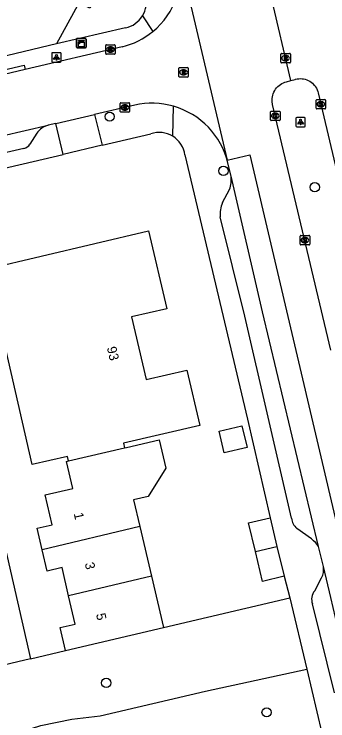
# Model space of a CAD drawing. Extents: x 158461 to 159795, y 387220 to 388672.
# Drawn here: x 159312.9 to 159346.1, y 388317.7 to 388392.5 of the extents above; entities that cross this region are included whole.
import ezdxf

# ---------------------------------------------------------------- set-up
doc = ezdxf.new("R2010")
doc.units = 0
for name, color, linetype in [('IMGEO_Boom', 7, 'Continuous'), ('IMGEO_Groenvoorziening', 7, 'Continuous'), ('IMGEO_Kast', 7, 'Continuous'), ('IMGEO_Kolk', 7, 'Continuous'), ('IMGEO_Lichtpunt', 7, 'Continuous'), ('IMGEO_Muur', 7, 'Continuous'), ('IMGEO_Pand', 7, 'Continuous'), ('IMGEO_Pand_nummerreeks', 7, 'Continuous'), ('IMGEO_Rijbaan_lokaal_gesloten', 7, 'Continuous'), ('IMGEO_Rijbaan_lokaal_open', 7, 'Continuous'), ('IMGEO_Rioolput', 7, 'Continuous'), ('IMGEO_Voetpad_open', 7, 'Continuous')]:
    doc.layers.add(name, color=color, linetype=linetype)

msp = doc.modelspace()

# ---------------------------------------------------------------- linework, layer by layer
at = {"layer": 'IMGEO_Boom'}
for centre in [(159323.006, 388381.63), (159335.046, 388375.89), (159344.716, 388374.16), (159322.642, 388321.707), (159339.618, 388318.589)]:
    msp.add_circle(centre, 0.489, dxfattribs=at)
at = {"layer": 'IMGEO_Groenvoorziening'}
for points in [[(159328.704, 388327.555), (159342.071, 388330.721)], [(159314.646, 388324.254), (159318.347, 388325.132)], [(159281.932, 388303.456), (159282.013, 388308.765), (159294.111, 388311.28), (159301.499, 388312.635), (159302.528, 388312.804), (159305.225, 388313.449), (159307.841, 388314.372), (159310.977, 388315.539), (159312.544, 388316.175), (159315.729, 388317.184), (159319.002, 388317.854), (159321.995, 388318.207), (159333.165, 388320.838), (159343.858, 388323.175)]]:
    msp.add_lwpolyline(points, dxfattribs=at)
at = {"layer": 'IMGEO_Kast'}
for p, q in [((159319.51, 388388.985), (159319.51, 388389.826)), ((159319.51, 388389.826), (159319.51, 388388.985)), ((159319.585, 388389.91), (159320.426, 388389.91)), ((159320.426, 388389.91), (159319.585, 388389.91)), ((159320.51, 388389.835), (159320.51, 388388.994)), ((159320.51, 388388.994), (159320.51, 388389.835)), ((159320.435, 388388.91), (159319.594, 388388.91)), ((159319.594, 388388.91), (159320.435, 388388.91))]:
    msp.add_line(p, q, dxfattribs=at)
for points in [[(159319.705, 388389.7), (159320.305, 388389.7), (159320.305, 388389.615), (159319.705, 388389.615), (159319.705, 388389.7)], [(159319.705, 388389.525), (159320.305, 388389.525), (159320.305, 388389.036), (159319.705, 388389.036), (159319.705, 388389.525)]]:
    msp.add_lwpolyline(points, dxfattribs=at)
msp.add_circle((159319.789, 388389.374), 0.0377, dxfattribs=at)
for centre, start, end in [((159319.588, 388389.832), 92.4484, 184.28452), ((159319.588, 388389.832), 92.4484, 184.28452), ((159320.432, 388389.832), 2.4484, 94.28452), ((159320.432, 388389.832), 2.4484, 94.28452), ((159319.588, 388388.988), 182.4484, 274.28452), ((159319.588, 388388.988), 182.4484, 274.28452), ((159320.432, 388388.988), 272.4484, 4.28452), ((159320.432, 388388.988), 272.4484, 4.28452)]:
    msp.add_arc(centre, 0.0779, start, end, dxfattribs=at)
at = {"layer": 'IMGEO_Kolk'}
for p, q in [((159322.587, 388388.309), (159322.587, 388389.161)), ((159322.662, 388389.235), (159323.514, 388389.235)), ((159323.075, 388389.015), (159323.1, 388389.015)), ((159323.588, 388389.161), (159323.588, 388388.309)), ((159323.514, 388388.235), (159322.662, 388388.235)), ((159323.098, 388388.455), (159323.073, 388388.455)), ((159324.122, 388382.175), (159324.122, 388383.027)), ((159324.197, 388383.101), (159325.049, 388383.101)), ((159325.123, 388383.027), (159325.123, 388382.175)), ((159344.859, 388382.519), (159344.859, 388383.371)), ((159344.934, 388383.445), (159345.786, 388383.445)), ((159345.347, 388383.225), (159345.372, 388383.225)), ((159345.86, 388383.371), (159345.86, 388382.519)), ((159324.633, 388382.321), (159324.608, 388382.321)), ((159324.61, 388382.881), (159324.635, 388382.881)), ((159340.113, 388382.214), (159340.965, 388382.214)), ((159345.786, 388382.445), (159344.934, 388382.445)), ((159345.37, 388382.665), (159345.345, 388382.665)), ((159325.049, 388382.101), (159324.197, 388382.101)), ((159340.038, 388381.288), (159340.038, 388382.14)), ((159340.549, 388381.434), (159340.524, 388381.434)), ((159340.526, 388381.994), (159340.551, 388381.994)), ((159341.039, 388382.14), (159341.039, 388381.288)), ((159340.965, 388381.214), (159340.113, 388381.214)), ((159343.175, 388368.134), (159343.175, 388368.986)), ((159343.25, 388369.06), (159344.102, 388369.06)), ((159343.663, 388368.84), (159343.688, 388368.84)), ((159344.176, 388368.986), (159344.176, 388368.134)), ((159344.102, 388368.06), (159343.25, 388368.06)), ((159343.686, 388368.28), (159343.661, 388368.28))]:
    msp.add_line(p, q, dxfattribs=at)
for points in [[(159322.587, 388388.309), (159322.587, 388389.161)], [(159322.662, 388389.235), (159323.514, 388389.235)], [(159322.908, 388388.935), (159323.031, 388388.935), (159323.031, 388388.784), (159323.161, 388388.935), (159323.325, 388388.935), (159323.179, 388388.784), (159323.332, 388388.535), (159323.18, 388388.535), (159323.095, 388388.699), (159323.031, 388388.632), (159323.031, 388388.535), (159322.908, 388388.535), (159322.908, 388388.935)], [(159323.588, 388389.161), (159323.588, 388388.309)], [(159323.514, 388388.235), (159322.662, 388388.235)], [(159324.122, 388382.175), (159324.122, 388383.027)], [(159324.197, 388383.101), (159325.049, 388383.101)], [(159325.123, 388383.027), (159325.123, 388382.175)], [(159344.859, 388382.519), (159344.859, 388383.371)], [(159344.934, 388383.445), (159345.786, 388383.445)], [(159345.18, 388383.145), (159345.303, 388383.145), (159345.303, 388382.994), (159345.433, 388383.145), (159345.597, 388383.145), (159345.451, 388382.994), (159345.604, 388382.745), (159345.452, 388382.745), (159345.367, 388382.909), (159345.303, 388382.842), (159345.303, 388382.745), (159345.18, 388382.745), (159345.18, 388383.145)], [(159345.86, 388383.371), (159345.86, 388382.519)], [(159324.443, 388382.801), (159324.566, 388382.801), (159324.566, 388382.65), (159324.696, 388382.801), (159324.86, 388382.801), (159324.714, 388382.65), (159324.867, 388382.401), (159324.715, 388382.401), (159324.63, 388382.565), (159324.566, 388382.498), (159324.566, 388382.401), (159324.443, 388382.401), (159324.443, 388382.801)], [(159340.113, 388382.214), (159340.965, 388382.214)], [(159345.786, 388382.445), (159344.934, 388382.445)], [(159325.049, 388382.101), (159324.197, 388382.101)], [(159340.038, 388381.288), (159340.038, 388382.14)], [(159340.359, 388381.914), (159340.482, 388381.914), (159340.482, 388381.763), (159340.612, 388381.914), (159340.776, 388381.914), (159340.63, 388381.763), (159340.783, 388381.514), (159340.631, 388381.514), (159340.546, 388381.678), (159340.482, 388381.611), (159340.482, 388381.514), (159340.359, 388381.514), (159340.359, 388381.914)], [(159341.039, 388382.14), (159341.039, 388381.288)], [(159340.965, 388381.214), (159340.113, 388381.214)], [(159343.175, 388368.134), (159343.175, 388368.986)], [(159343.25, 388369.06), (159344.102, 388369.06)], [(159343.496, 388368.76), (159343.619, 388368.76), (159343.619, 388368.609), (159343.749, 388368.76), (159343.913, 388368.76), (159343.767, 388368.609), (159343.92, 388368.36), (159343.768, 388368.36), (159343.683, 388368.524), (159343.619, 388368.457), (159343.619, 388368.36), (159343.496, 388368.36), (159343.496, 388368.76)], [(159344.176, 388368.986), (159344.176, 388368.134)], [(159344.102, 388368.06), (159343.25, 388368.06)]]:
    msp.add_lwpolyline(points, dxfattribs=at)
for centre, start, end in [((159322.664, 388389.159), 91.55205, 178.44795), ((159322.664, 388389.159), 91.55205, 178.44795), ((159323.512, 388389.159), 1.55205, 88.44795), ((159323.512, 388389.159), 1.55205, 88.44795), ((159322.664, 388388.311), 181.55205, 268.44795), ((159322.664, 388388.311), 181.55205, 268.44795), ((159323.512, 388388.311), 271.55205, 358.44795), ((159323.512, 388388.311), 271.55205, 358.44795), ((159324.199, 388383.025), 91.55205, 178.44795), ((159324.199, 388383.025), 91.55205, 178.44795), ((159325.047, 388383.025), 1.55205, 88.44795), ((159325.047, 388383.025), 1.55205, 88.44795), ((159344.936, 388383.369), 91.55205, 178.44795), ((159344.936, 388383.369), 91.55205, 178.44795), ((159345.784, 388383.369), 1.55205, 88.44795), ((159345.784, 388383.369), 1.55205, 88.44795), ((159324.199, 388382.177), 181.55205, 268.44795), ((159324.199, 388382.177), 181.55205, 268.44795), ((159325.047, 388382.177), 271.55205, 358.44795), ((159325.047, 388382.177), 271.55205, 358.44795), ((159340.115, 388382.138), 91.55205, 178.44795), ((159340.115, 388382.138), 91.55205, 178.44795), ((159340.963, 388382.138), 1.55205, 88.44795), ((159340.963, 388382.138), 1.55205, 88.44795), ((159344.936, 388382.521), 181.55205, 268.44795), ((159344.936, 388382.521), 181.55205, 268.44795), ((159345.784, 388382.521), 271.55205, 358.44795), ((159345.784, 388382.521), 271.55205, 358.44795), ((159340.115, 388381.29), 181.55205, 268.44795), ((159340.115, 388381.29), 181.55205, 268.44795), ((159340.963, 388381.29), 271.55205, 358.44795), ((159340.963, 388381.29), 271.55205, 358.44795), ((159343.252, 388368.984), 91.55205, 178.44795), ((159343.252, 388368.984), 91.55205, 178.44795), ((159344.1, 388368.984), 1.55205, 88.44795), ((159344.1, 388368.984), 1.55205, 88.44795), ((159343.252, 388368.136), 181.55205, 268.44795), ((159343.252, 388368.136), 181.55205, 268.44795), ((159344.1, 388368.136), 271.55205, 358.44795), ((159344.1, 388368.136), 271.55205, 358.44795)]:
    msp.add_arc(centre, 0.0765, start, end, dxfattribs=at)
for centre, major_axis, ratio, start_param, end_param in [((159323.074, 388388.735), (-0.387, 0.002), 0.722429, 4.712389, 7.853982), ((159323.099, 388388.735), (-0.39, 0.002), 0.717154, 1.570796, 4.712389), ((159345.346, 388382.945), (-0.387, 0.002), 0.722429, 4.712389, 7.853982), ((159345.371, 388382.945), (-0.39, 0.002), 0.717154, 1.570796, 4.712389), ((159324.609, 388382.601), (-0.387, 0.002), 0.722429, 4.712389, 7.853982), ((159324.634, 388382.601), (-0.39, 0.002), 0.717154, 1.570796, 4.712389), ((159340.525, 388381.714), (-0.387, 0.002), 0.722429, 4.712389, 7.853982), ((159340.55, 388381.714), (-0.39, 0.002), 0.717154, 1.570796, 4.712389), ((159343.662, 388368.56), (-0.387, 0.002), 0.722429, 4.712389, 7.853982), ((159343.687, 388368.56), (-0.39, 0.002), 0.717154, 1.570796, 4.712389)]:
    msp.add_ellipse(centre, major_axis=major_axis, ratio=ratio, start_param=start_param, end_param=end_param, dxfattribs=at)
at = {"layer": 'IMGEO_Lichtpunt'}
for p, q in [((159316.876, 388388.305), (159316.876, 388387.498)), ((159316.876, 388388.305), (159316.876, 388387.498)), ((159317.778, 388388.4), (159316.97, 388388.4)), ((159317.778, 388388.4), (159316.97, 388388.4)), ((159317.872, 388387.498), (159317.872, 388388.305)), ((159317.872, 388387.498), (159317.872, 388388.305)), ((159316.97, 388387.404), (159317.778, 388387.404)), ((159316.97, 388387.404), (159317.778, 388387.404)), ((159342.719, 388381.454), (159342.719, 388380.647)), ((159342.719, 388381.454), (159342.719, 388380.647)), ((159343.621, 388381.549), (159342.813, 388381.549)), ((159343.621, 388381.549), (159342.813, 388381.549)), ((159343.715, 388380.647), (159343.715, 388381.454)), ((159343.715, 388380.647), (159343.715, 388381.454)), ((159342.813, 388380.553), (159343.621, 388380.553)), ((159342.813, 388380.553), (159343.621, 388380.553))]:
    msp.add_line(p, q, dxfattribs=at)
for points in [[(159317.25, 388387.969), (159317.289, 388387.941), (159317.101, 388387.679), (159317.063, 388387.706), (159317.25, 388387.969)], [(159317.352, 388387.921), (159317.399, 388387.921), (159317.399, 388387.599), (159317.352, 388387.599), (159317.352, 388387.921)], [(159317.462, 388387.941), (159317.5, 388387.968), (159317.687, 388387.706), (159317.648, 388387.678), (159317.462, 388387.941)], [(159343.093, 388381.118), (159343.132, 388381.09), (159342.944, 388380.828), (159342.906, 388380.855), (159343.093, 388381.118)], [(159343.195, 388381.07), (159343.242, 388381.07), (159343.242, 388380.748), (159343.195, 388380.748), (159343.195, 388381.07)], [(159343.305, 388381.09), (159343.343, 388381.117), (159343.53, 388380.855), (159343.491, 388380.827), (159343.305, 388381.09)]]:
    msp.add_lwpolyline(points, dxfattribs=at)
for centre in [(159317.375, 388388.103), (159343.218, 388381.252)]:
    msp.add_circle(centre, 0.0994, dxfattribs=at)
for centre, start, end in [((159316.97, 388388.305), 90, 180), ((159316.97, 388388.305), 90, 180), ((159317.778, 388388.305), 0, 90), ((159317.778, 388388.305), 0, 90), ((159316.97, 388387.498), 180, 270), ((159316.97, 388387.498), 180, 270), ((159317.778, 388387.498), 270, 0), ((159317.778, 388387.498), 270, 360), ((159342.813, 388381.454), 90, 180), ((159342.813, 388381.454), 90, 180), ((159343.621, 388381.454), 0, 90), ((159343.621, 388381.454), 0, 90), ((159342.813, 388380.647), 180, 270), ((159342.813, 388380.647), 180, 270), ((159343.621, 388380.647), 270, 0), ((159343.621, 388380.647), 270, 360)]:
    msp.add_arc(centre, 0.0946, start, end, dxfattribs=at)
at = {"layer": 'IMGEO_Muur'}
for points in [[(159337.599, 388349.61), (159339.995, 388339.179)], [(159341.465, 388332.991), (159342.071, 388330.721)]]:
    msp.add_lwpolyline(points, dxfattribs=at)
at = {"layer": 'IMGEO_Pand'}
for points in [[(159320.247, 388404.392), (159320.647, 388402.701), (159319.391, 388402.404), (159320.376, 388398.239), (159322.021, 388398.628), (159322.594, 388396.205), (159320.915, 388393.105), (159319.768, 388393.726), (159317.386, 388389.328)], [(159317.386, 388389.328), (159310.433, 388387.683)], [(159318.646, 388345.192), (159318.533, 388345.679), (159314.821, 388344.819), (159310.028, 388365.523), (159327.125, 388369.552), (159329.044, 388361.301), (159325.319, 388360.433), (159326.861, 388353.806), (159331.192, 388354.799), (159332.555, 388348.948), (159324.476, 388347.065), (159324.575, 388346.599)], [(159334.598, 388348.364), (159337.012, 388348.926), (159337.551, 388346.613), (159335.137, 388346.051), (159334.598, 388348.364)], [(159324.575, 388346.599), (159324.775, 388346.627), (159328.245, 388347.434), (159328.941, 388344.445), (159327.069, 388341.438), (159325.541, 388341.081), (159326.205, 388338.243)], [(159318.646, 388345.192), (159324.575, 388346.599)], [(159315.876, 388335.796), (159315.346, 388338.086), (159316.914, 388338.449), (159316.181, 388341.615), (159319.093, 388342.289), (159318.436, 388345.127), (159318.646, 388345.192)], [(159338.429, 388335.604), (159337.708, 388338.636), (159339.995, 388339.179)], [(159339.995, 388339.179), (159340.715, 388336.148)], [(159326.205, 388338.243), (159315.876, 388335.796)], [(159326.205, 388338.243), (159327.43, 388332.99)], [(159318.662, 388330.906), (159317.966, 388333.911), (159316.397, 388333.547), (159315.876, 388335.796)], [(159338.429, 388335.604), (159340.715, 388336.148)], [(159340.715, 388336.148), (159341.465, 388332.991)], [(159341.465, 388332.991), (159339.18, 388332.448), (159338.429, 388335.604)], [(159327.43, 388332.99), (159318.662, 388330.906)], [(159327.43, 388332.99), (159328.704, 388327.555)], [(159318.347, 388325.132), (159317.783, 388327.567), (159319.351, 388327.93), (159318.662, 388330.906)], [(159318.347, 388325.132), (159328.704, 388327.555)]]:
    msp.add_lwpolyline(points, dxfattribs=at)
at = {"layer": 'IMGEO_Rijbaan_lokaal_gesloten'}
for points in [[(159330.501, 388398.052), (159335.458, 388377.025)], [(159342.17, 388385.447), (159340.1, 388394.379)], [(159346.402, 388356.904), (159340.257, 388382.91), (159340.238, 388382.999), (159340.211, 388383.177), (159340.201, 388383.356), (159340.207, 388383.535), (159340.229, 388383.713), (159340.266, 388383.889), (159340.32, 388384.06), (159340.388, 388384.226), (159340.471, 388384.385), (159340.567, 388384.536), (159340.677, 388384.678), (159340.799, 388384.81), (159340.933, 388384.93), (159341.076, 388385.038), (159341.229, 388385.132), (159341.389, 388385.213), (159341.556, 388385.278), (159341.728, 388385.329), (159342.17, 388385.447)], [(159342.17, 388385.447), (159342.657, 388385.578), (159342.673, 388385.582), (159342.843, 388385.621), (159343.016, 388385.644), (159343.19, 388385.651), (159343.364, 388385.643), (159343.536, 388385.619), (159343.706, 388385.58), (159343.871, 388385.526), (159344.031, 388385.457), (159344.184, 388385.375), (159344.33, 388385.279), (159344.466, 388385.17), (159344.592, 388385.05), (159344.706, 388384.919), (159344.809, 388384.778), (159344.898, 388384.628), (159344.974, 388384.472), (159345.035, 388384.309), (159345.082, 388384.141), (159351.265, 388358.009)], [(159335.458, 388377.025), (159337.831, 388377.578), (159347.296, 388337.39), (159355.2, 388304.109), (159355.701, 388302.348), (159363.364, 388269.674), (159376.567, 388213.813), (159377.725, 388208.912)], [(159335.529, 388376.723), (159335.458, 388377.025)], [(159335.852, 388375.331), (159335.529, 388376.723)], [(159345.115, 388336.13), (159339.185, 388360.97), (159335.852, 388375.331)], [(159345.622, 388334.009), (159345.115, 388336.13)], [(159349.39, 388318.055), (159346.402, 388330.741), (159345.622, 388334.009)]]:
    msp.add_lwpolyline(points, dxfattribs=at)
at = {"layer": 'IMGEO_Rijbaan_lokaal_open'}
for points in [[(159324.344, 388389.03), (159314.051, 388386.606)], [(159314.051, 388386.606), (159301.865, 388383.737), (159298.567, 388382.97)], [(159325.659, 388382.841), (159321.411, 388381.863)], [(159317.318, 388380.921), (159321.411, 388381.863)], [(159302.611, 388377.513), (159306.732, 388378.483), (159316.498, 388380.73)], [(159317.318, 388380.921), (159316.498, 388380.73)], [(159299.138, 388373.211), (159305.466, 388346.084), (159310.286, 388343.123), (159314.646, 388324.254)], [(159314.646, 388324.254), (159304.918, 388321.956)]]:
    msp.add_lwpolyline(points, dxfattribs=at)
for centre, radius, start, end in [((159322.438, 388396.913), 8.109, 309.20344, 12.89769), ((159322.436, 388396.914), 8.111, 283.60434, 309.21216), ((159327.491, 388374.798), 8.249, 74.06455, 102.83158), ((159327.494, 388374.779), 8.267, 13.60348, 74.12055)]:
    msp.add_arc(centre, radius, start, end, dxfattribs=at)
at = {"layer": 'IMGEO_Rioolput'}
for p, q in [((159341.129, 388387.392), (159341.129, 388388.244)), ((159341.204, 388388.318), (159342.056, 388388.318)), ((159342.13, 388388.244), (159342.13, 388387.392)), ((159341.64, 388387.538), (159341.615, 388387.538)), ((159341.617, 388388.098), (159341.642, 388388.098)), ((159330.327, 388385.896), (159330.327, 388386.748)), ((159330.402, 388386.822), (159331.254, 388386.822)), ((159331.328, 388386.748), (159331.328, 388385.896)), ((159342.056, 388387.318), (159341.204, 388387.318)), ((159330.838, 388386.042), (159330.813, 388386.042)), ((159330.815, 388386.602), (159330.84, 388386.602)), ((159331.254, 388385.822), (159330.402, 388385.822))]:
    msp.add_line(p, q, dxfattribs=at)
for points in [[(159341.129, 388387.392), (159341.129, 388388.244)], [(159341.204, 388388.318), (159342.056, 388388.318)], [(159342.13, 388388.244), (159342.13, 388387.392)], [(159341.718, 388388.016), (159341.466, 388388.018), (159341.466, 388387.618)], [(159341.466, 388387.618), (159341.59, 388387.618), (159341.59, 388387.78), (159341.601, 388387.78)], [(159341.644, 388387.937), (159341.59, 388387.937), (159341.59, 388387.856)], [(159341.59, 388387.856), (159341.642, 388387.856)], [(159341.648, 388387.751), (159341.719, 388387.618), (159341.859, 388387.618), (159341.794, 388387.744)], [(159330.327, 388385.896), (159330.327, 388386.748)], [(159330.402, 388386.822), (159331.254, 388386.822)], [(159331.328, 388386.748), (159331.328, 388385.896)], [(159342.056, 388387.318), (159341.204, 388387.318)], [(159330.916, 388386.52), (159330.664, 388386.522), (159330.664, 388386.122)], [(159330.664, 388386.122), (159330.788, 388386.122), (159330.788, 388386.284), (159330.799, 388386.284)], [(159330.842, 388386.441), (159330.788, 388386.441), (159330.788, 388386.36)], [(159330.788, 388386.36), (159330.84, 388386.36)], [(159330.846, 388386.255), (159330.917, 388386.122), (159331.057, 388386.122), (159330.992, 388386.248)], [(159331.254, 388385.822), (159330.402, 388385.822)]]:
    msp.add_lwpolyline(points, dxfattribs=at)
for centre, radius, start, end in [((159341.206, 388388.242), 0.0765, 91.55205, 178.44795), ((159341.206, 388388.242), 0.0765, 91.55205, 178.44795), ((159342.054, 388388.242), 0.0765, 1.55205, 88.44795), ((159342.054, 388388.242), 0.0765, 1.55205, 88.44795), ((159341.6, 388387.727), 0.0533, 26.02933, 88.69889), ((159341.626, 388388.045), 0.19, 274.7715, 282.96867), ((159341.65, 388387.841), 0.0964, 77.00612, 93.18647), ((159341.664, 388387.898), 0.0378, 276.66336, 79.67722), ((159341.717, 388387.906), 0.109, 350.36119, 89.41601), ((159341.715, 388387.906), 0.112, 277.58423, 350.98172), ((159341.699, 388387.691), 0.108, 29.51342, 73.79051), ((159330.404, 388386.746), 0.0765, 91.55205, 178.44795), ((159330.404, 388386.746), 0.0765, 91.55205, 178.44795), ((159331.252, 388386.746), 0.0765, 1.55205, 88.44795), ((159331.252, 388386.746), 0.0765, 1.55205, 88.44795), ((159341.206, 388387.394), 0.0765, 181.55205, 268.44795), ((159341.206, 388387.394), 0.0765, 181.55205, 268.44795), ((159342.054, 388387.394), 0.0765, 271.55205, 358.44795), ((159342.054, 388387.394), 0.0765, 271.55205, 358.44795), ((159330.798, 388386.231), 0.0533, 26.02933, 88.69889), ((159330.824, 388386.549), 0.19, 274.7715, 282.96867), ((159330.848, 388386.345), 0.0964, 77.00612, 93.18647), ((159330.862, 388386.402), 0.0378, 276.66336, 79.67722), ((159330.915, 388386.41), 0.109, 350.36119, 89.41601), ((159330.913, 388386.41), 0.112, 277.58423, 350.98172), ((159330.897, 388386.195), 0.108, 29.51342, 73.79051), ((159330.404, 388385.898), 0.0765, 181.55205, 268.44795), ((159330.404, 388385.898), 0.0765, 181.55205, 268.44795), ((159331.252, 388385.898), 0.0765, 271.55205, 358.44795), ((159331.252, 388385.898), 0.0765, 271.55205, 358.44795)]:
    msp.add_arc(centre, radius, start, end, dxfattribs=at)
for centre, major_axis, ratio, start_param, end_param in [((159341.616, 388387.818), (-0.387, 0.002), 0.722429, 4.712389, 7.853982), ((159341.641, 388387.818), (-0.39, 0.002), 0.717154, 1.570796, 4.712389), ((159330.814, 388386.322), (-0.387, 0.002), 0.722429, 4.712389, 7.853982), ((159330.839, 388386.322), (-0.39, 0.002), 0.717154, 1.570796, 4.712389)]:
    msp.add_ellipse(centre, major_axis=major_axis, ratio=ratio, start_param=start_param, end_param=end_param, dxfattribs=at)
at = {"layer": 'IMGEO_Voetpad_open'}
for points in [[(159326.475, 388392.294), (159327.564, 388390.629)], [(159324.696, 388391.022), (159317.386, 388389.328)], [(159298.567, 388382.97), (159298.459, 388383.458), (159313.943, 388387.094), (159314.051, 388386.606)], [(159329.689, 388379.549), (159329.756, 388382.73)], [(159321.411, 388381.863), (159322.205, 388378.603)], [(159318.096, 388377.642), (159317.318, 388380.921)], [(159315.304, 388379.872), (159314.545, 388378.72)], [(159322.205, 388378.603), (159327.36, 388379.808)], [(159322.205, 388378.603), (159318.096, 388377.642)], [(159313.932, 388378.269), (159306.091, 388376.447)], [(159299.138, 388373.211), (159318.096, 388377.642)], [(159330.974, 388377.589), (159337.599, 388349.61), (159339.995, 388339.179)], [(159334.942, 388372.532), (159335.683, 388373.933)], [(159342.261, 388339.133), (159337.31, 388360.529), (159334.72, 388371.012)], [(159344.386, 388336.944), (159342.806, 388338.061)], [(159341.465, 388332.991), (159342.071, 388330.721)], [(159344.706, 388331.442), (159345.437, 388332.824)], [(159342.071, 388330.721), (159343.858, 388323.175)], [(159346.802, 388320.64), (159344.473, 388330.067)], [(159343.858, 388323.175), (159345.463, 388316.396)]]:
    msp.add_lwpolyline(points, dxfattribs=at)
for centre, radius, start, end in [((159324.062, 388393.796), 2.842, 328.10539, 13.37473), ((159324.057, 388393.796), 2.847, 282.97805, 328.15213), ((159316.971, 388378.811), 1.976, 103.86238, 147.53914), ((159328.249, 388377.205), 2.75, 58.44017, 108.86864), ((159328.254, 388377.207), 2.747, 7.99514, 58.50354), ((159313.801, 388379.089), 0.83, 279.07185, 333.61392), ((159333.285, 388374.932), 2.598, 337.38023, 8.83404), ((159337.945, 388371.317), 3.24, 157.97673, 185.40438), ((159343.834, 388339.258), 1.578, 184.54542, 229.35174), ((159341.474, 388333.603), 4.432, 34.76542, 48.92839), ((159343.867, 388333.676), 1.786, 331.5115, 10.74193), ((159345.739, 388330.56), 1.359, 139.5008, 201.26387)]:
    msp.add_arc(centre, radius, start, end, dxfattribs=at)

# ---------------------------------------------------------------- texts
at = {"layer": 'IMGEO_Pand_nummerreeks'}
for s, rotation, p in [('93', 283.09876, (159322.707, 388357.181)), ('1', 282.46326, (159319.201, 388339.626)), ('3', 282.46326, (159320.367, 388334.356)), ('5', 282.46326, (159321.556, 388328.975))]:
    msp.add_text(s, height=1, rotation=rotation, dxfattribs=at).set_placement(p)

doc.saveas('drawing.dxf')
